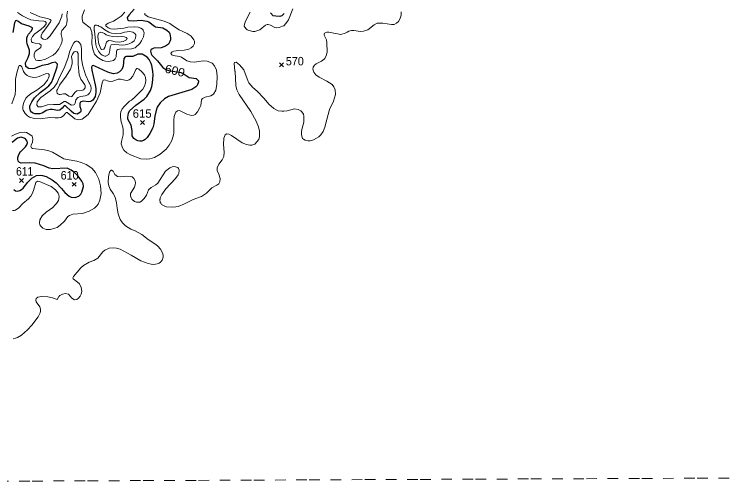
# Model space of a CAD drawing. Extents: x 423 to 448.8, y 7456.3 to 7484.
# Drawn here: x 432.38 to 439.12, y 7456.29 to 7460.7 of the extents above; entities that cross this region are included whole.
import ezdxf
from ezdxf.enums import TextEntityAlignment as Align

# ---------------------------------------------------------------- set-up
doc = ezdxf.new("R2010")
doc.units = 0
doc.header["$LTSCALE"] = 0.032
doc.linetypes.add('SHORT_DASHED', pattern=[2.7, 1.5, -1.2])
for name, color, linetype, lineweight in [('1', 7, 'Continuous', 25), ('2', 7, 'Continuous', 13), ('21', 7, 'Continuous', 25), ('22', 7, 'SHORT_DASHED', 13)]:
    doc.layers.add(name, color=color, linetype=linetype, lineweight=lineweight)
doc.layers.add('61', color=7, linetype='Continuous')

msp = doc.modelspace()

# ---------------------------------------------------------------- linework, layer by layer
at = {"layer": '1'}
for points in [[(433.509, 7460.7535), (433.4603, 7460.6985), (433.4433, 7460.6746)], [(434.9245, 7460.7109), (434.9005, 7460.69), (434.8819, 7460.6838), (434.8448, 7460.6846), (434.8185, 7460.6908), (434.7945, 7460.7179)], [(433.0256, 7459.8841), (433.0001, 7459.8748), (432.9962, 7459.8593), (432.9954, 7459.8345), (433.0063, 7459.8068), (433.0047, 7459.7882), (433.0009, 7459.7789), (432.9715, 7459.7611), (432.939, 7459.7673), (432.9127, 7459.7881), (432.8609, 7459.8384), (432.8524, 7459.8415), (432.8454, 7459.8377), (432.8276, 7459.816), (432.8075, 7459.799), (432.789, 7459.7967), (432.7348, 7459.8052), (432.7163, 7459.8044), (432.6791, 7459.7951), (432.6451, 7459.7743), (432.6173, 7459.7627), (432.5724, 7459.7627), (432.5538, 7459.7696), (432.5406, 7459.7789), (432.5298, 7459.7936), (432.5244, 7459.8191), (432.5252, 7459.8377), (432.5267, 7459.8462), (432.543, 7459.8764), (432.5693, 7459.9135), (432.6203, 7459.9653), (432.6729, 7460.0016), (432.7015, 7460.0271), (432.7278, 7460.0604), (432.7441, 7460.0976), (432.7804, 7460.2074), (432.7843, 7460.2321), (432.7665, 7460.2507), (432.7302, 7460.2453), (432.6931, 7460.2306), (432.6389, 7460.2198), (432.5662, 7460.1904), (432.5476, 7460.188), (432.5105, 7460.1927), (432.4865, 7460.2097), (432.4826, 7460.2461), (432.5074, 7460.2956), (432.5198, 7460.3327), (432.5198, 7460.3644), (432.4981, 7460.4255), (432.495, 7460.4441), (432.495, 7460.4812), (432.5004, 7460.4982), (432.5113, 7460.5168), (432.5383, 7460.5485), (432.5484, 7460.5694), (432.5476, 7460.5771), (432.5183, 7460.5903), (432.444, 7460.6135), (432.4092, 7460.6405), (432.396, 7460.6452), (432.3898, 7460.6429), (432.3798, 7460.622), (432.3643, 7460.5307)], [(433.4433, 7460.6746), (433.4448, 7460.6591), (433.4495, 7460.6521), (433.4595, 7460.6459), (433.499, 7460.6421), (433.5733, 7460.6475), (433.6289, 7460.6405), (433.6475, 7460.6335), (433.7016, 7460.5902), (433.7109, 7460.5848), (433.779, 7460.5756), (433.8161, 7460.5539), (433.8385, 7460.5338), (433.8447, 7460.5199), (433.8525, 7460.4828), (433.8509, 7460.4642), (433.8447, 7460.4456), (433.8308, 7460.4224), (433.8053, 7460.4015), (433.7627, 7460.386), (433.6939, 7460.3845), (433.6753, 7460.3752), (433.6653, 7460.3667), (433.6637, 7460.3559), (433.6676, 7460.3311), (433.6738, 7460.3188), (433.7287, 7460.2654), (433.779, 7460.202), (433.8084, 7460.1824), (433.8345, 7460.1735), (433.9475, 7460.1536), (433.9694, 7460.1454), (434.028, 7460.1068), (434.093, 7460.0976), (434.1139, 7460.0743), (434.1162, 7460.065), (434.1015, 7460.031), (434.0915, 7460.0202), (434.0528, 7459.9947), (433.8331, 7459.9274), (433.796, 7459.9065), (433.7534, 7459.8678), (433.7264, 7459.8261), (433.7156, 7459.7959), (433.7024, 7459.7418), (433.6924, 7459.6691), (433.6831, 7459.6319), (433.6568, 7459.5778), (433.632, 7459.5407), (433.6134, 7459.5213), (433.5965, 7459.5113), (433.5794, 7459.5066), (433.5609, 7459.5058), (433.5423, 7459.5097), (433.5253, 7459.5167), (433.5044, 7459.5306), (433.4897, 7459.5546), (433.4889, 7459.6041), (433.4789, 7459.6582), (433.4495, 7459.7139), (433.4487, 7459.7325), (433.4549, 7459.7696), (433.4634, 7459.7913), (433.5237, 7459.8462), (433.6011, 7459.9019), (433.6274, 7459.9282), (433.663, 7459.9846), (433.6753, 7460.0218), (433.6815, 7460.0574), (433.6861, 7460.1301), (433.6846, 7460.1672), (433.6753, 7460.2213), (433.6691, 7460.2399), (433.6498, 7460.277), (433.6297, 7460.2994), (433.5833, 7460.3281), (433.5431, 7460.3281), (433.4959, 7460.3048), (433.4332, 7460.3064), (433.4247, 7460.3025), (433.4108, 7460.2878), (433.4031, 7460.2136), (433.3915, 7460.1834), (433.3698, 7460.1594), (433.3489, 7460.1486), (433.3134, 7460.1416), (433.2778, 7460.1502), (433.2592, 7460.1579), (433.1386, 7460.2144), (433.12, 7460.219), (433.1122, 7460.2174), (433.1068, 7460.2035), (433.1076, 7460.1757), (433.1416, 7460.0372), (433.1463, 7460.0017), (433.1478, 7459.9645), (433.1416, 7459.9274), (433.1184, 7459.8926), (433.0983, 7459.881), (433.0813, 7459.8771), (433.0256, 7459.8841)], [(432.3713, 7459.0503), (432.3875, 7459.0379), (432.403, 7459.0348), (432.4285, 7459.041), (432.4455, 7459.0503), (432.4618, 7459.0619), (432.5051, 7459.1191), (432.543, 7459.1547), (432.5863, 7459.1802), (432.6234, 7459.1841), (432.642, 7459.1826), (432.6791, 7459.1717), (432.7348, 7459.1408), (432.7719, 7459.113), (432.823, 7459.0596), (432.8554, 7459.0194), (432.8957, 7458.9853), (432.9143, 7458.9776), (432.9514, 7458.9737), (432.9854, 7458.9869), (433.0047, 7459.0046), (433.0148, 7459.024), (433.0287, 7459.0766), (433.0264, 7459.1013), (433.0133, 7459.1277), (432.9808, 7459.1764), (432.9438, 7459.2097), (432.914, 7459.2326), (432.875, 7459.2512), (432.7395, 7459.2444), (432.7054, 7459.2514), (432.6559, 7459.2723), (432.5739, 7459.2963), (432.5244, 7459.3016), (432.4425, 7459.2993), (432.4254, 7459.3055), (432.4138, 7459.3171), (432.41, 7459.3349), (432.41, 7459.352), (432.4153, 7459.369), (432.4339, 7459.4045), (432.4401, 7459.4068), (432.4827, 7459.4509), (432.495, 7459.471), (432.5004, 7459.4912), (432.4997, 7459.5066), (432.4796, 7459.5314), (432.4425, 7459.5422), (432.4084, 7459.5337), (432.3937, 7459.5252), (432.3558, 7459.4919)]]:
    msp.add_lwpolyline(points, dxfattribs=at)
at = {"layer": '2'}
for points in [[(434.6043, 7460.7225), (434.5594, 7460.639), (434.5493, 7460.6096), (434.5478, 7460.5918), (434.5625, 7460.5686), (434.5756, 7460.5585), (434.5919, 7460.55), (434.6283, 7460.5415), (434.6484, 7460.5407), (434.6948, 7460.5562), (434.7466, 7460.6003), (434.7628, 7460.6065), (434.7737, 7460.6073), (434.7938, 7460.6026), (434.8355, 7460.5802), (434.8556, 7460.5756), (434.8773, 7460.5787), (434.9082, 7460.5902), (434.9191, 7460.5964), (434.9392, 7460.6165), (434.9647, 7460.6529), (435.0064, 7460.755)], [(432.8802, 7460.7334), (432.8725, 7460.6962), (432.8756, 7460.6467), (432.874, 7460.622), (432.8663, 7460.5972), (432.8585, 7460.5849), (432.8253, 7460.5508), (432.8183, 7460.5261), (432.8206, 7460.5137), (432.8276, 7460.4766), (432.8276, 7460.4518), (432.8245, 7460.4394), (432.816, 7460.4147), (432.7959, 7460.3776), (432.7688, 7460.3412), (432.7433, 7460.3172), (432.6729, 7460.2785), (432.6234, 7460.2677), (432.5987, 7460.2669), (432.5809, 7460.2716), (432.5647, 7460.3033), (432.5647, 7460.3281), (432.5677, 7460.3381), (432.5747, 7460.3512), (432.5863, 7460.3613), (432.6281, 7460.3899), (432.6312, 7460.4108), (432.6141, 7460.4247), (432.5739, 7460.4309), (432.5492, 7460.4386), (432.5399, 7460.4448), (432.536, 7460.4704), (432.5499, 7460.4951), (432.5723, 7460.5191), (432.628, 7460.5601), (432.6606, 7460.5902), (432.6791, 7460.615), (432.6783, 7460.6251), (432.6691, 7460.6359), (432.6544, 7460.6405), (432.608, 7460.6428), (432.5337, 7460.6521), (432.4973, 7460.666), (432.4533, 7460.69), (432.4061, 7460.7202)], [(432.526, 7460.7194), (432.6188, 7460.6808), (432.69, 7460.6653), (432.717, 7460.656), (432.724, 7460.6451), (432.7201, 7460.6313), (432.6822, 7460.5779), (432.6404, 7460.5245), (432.6319, 7460.5029), (432.6312, 7460.485), (432.6497, 7460.4703), (432.6714, 7460.4665), (432.6884, 7460.4735), (432.7155, 7460.4997), (432.8021, 7460.6235), (432.8261, 7460.6854), (432.8292, 7460.7071)], [(433.5717, 7460.5732), (433.5872, 7460.5632), (433.5934, 7460.5547), (433.6034, 7460.5276), (433.5949, 7460.4905), (433.5771, 7460.4534), (433.5608, 7460.4286), (433.5191, 7460.3868), (433.482, 7460.3783), (433.3706, 7460.376), (433.3535, 7460.3729), (433.3458, 7460.3644), (433.3428, 7460.3505), (433.3397, 7460.3018), (433.3303, 7460.284), (433.3118, 7460.2685), (433.2994, 7460.2631), (433.2623, 7460.2577), (433.2376, 7460.26), (433.2128, 7460.2685), (433.1749, 7460.2886), (433.161, 7460.2986), (433.1355, 7460.3265), (433.1169, 7460.3745), (433.1076, 7460.424), (433.1107, 7460.5144), (433.1084, 7460.516), (433.1076, 7460.5354), (433.0922, 7460.5748), (433.0279, 7460.625), (433.0248, 7460.6305), (433.0164, 7460.6607), (433.0179, 7460.6854), (433.0411, 7460.7473)], [(433.4193, 7460.7225), (433.3853, 7460.6854), (433.3381, 7460.6537), (433.3134, 7460.6405), (433.2639, 7460.6212), (433.2422, 7460.6049), (433.2414, 7460.5949), (433.2639, 7460.5755), (433.2871, 7460.567), (433.3242, 7460.5624), (433.4108, 7460.5732), (433.448, 7460.581), (433.5098, 7460.5856), (433.547, 7460.5833), (433.5717, 7460.5732)], [(433.6057, 7460.1308), (433.6165, 7460.1084), (433.6181, 7460.0775), (433.615, 7460.0558), (433.6049, 7460.0249), (433.5895, 7459.997), (433.5144, 7459.922), (433.482, 7459.8941), (433.4657, 7459.8841), (433.4155, 7459.8377), (433.3945, 7459.8106), (433.3822, 7459.7835), (433.3791, 7459.7634), (433.3799, 7459.731), (433.3868, 7459.6892), (433.4015, 7459.6381), (433.4046, 7459.6165), (433.4038, 7459.5654), (433.3876, 7459.502), (433.3853, 7459.4819), (433.3969, 7459.4417), (433.4108, 7459.4216), (433.4402, 7459.3945), (433.4742, 7459.3759), (433.5702, 7459.3403), (433.6243, 7459.3372), (433.6552, 7459.3403), (433.6986, 7459.3519), (433.7542, 7459.3829), (433.8091, 7459.4316), (433.8385, 7459.4664), (433.8633, 7459.5113), (433.8795, 7459.5639), (433.8818, 7459.5855), (433.8826, 7459.7077), (433.8857, 7459.7387), (433.8911, 7459.7588), (433.9027, 7459.7781), (433.9159, 7459.7912), (433.936, 7459.7944), (434.0064, 7459.7619), (434.0482, 7459.7479), (434.0713, 7459.7518), (434.0837, 7459.7588), (434.1054, 7459.7812), (434.1294, 7459.8238), (434.1379, 7459.8439), (434.1448, 7459.8949), (434.1518, 7459.908), (434.1796, 7459.922), (434.2322, 7459.9336), (434.2562, 7459.9483), (434.2786, 7459.9877), (434.2895, 7460.0403), (434.2902, 7460.1192), (434.284, 7460.1757), (434.2655, 7460.2182), (434.2431, 7460.2414), (434.223, 7460.253), (434.1967, 7460.2607), (434.1626, 7460.2639), (434.0745, 7460.253), (434.0389, 7460.2538), (434.0048, 7460.2654), (433.9561, 7460.3002), (433.9368, 7460.3056), (433.8764, 7460.3141), (433.864, 7460.3203), (433.8548, 7460.3327), (433.8571, 7460.3396), (433.8664, 7460.3489), (433.8826, 7460.3551), (433.9259, 7460.3621), (433.9785, 7460.3644), (434.0234, 7460.3745), (434.0458, 7460.386), (434.0652, 7460.4023), (434.0791, 7460.4286), (434.0791, 7460.4487), (434.0721, 7460.4642), (434.045, 7460.4959), (434.0071, 7460.5214), (433.9344, 7460.557), (433.871, 7460.5995), (433.8439, 7460.6165), (433.7906, 7460.6382), (433.6398, 7460.6792), (433.6104, 7460.7016), (433.6096, 7460.7155)], [(436.0274, 7460.7264), (436.0282, 7460.6962), (436.0158, 7460.6576), (436.0034, 7460.6366), (435.9841, 7460.6196)], [(435.9841, 7460.6196), (435.9624, 7460.6088), (435.9354, 7460.6088), (435.8534, 7460.6212), (435.8024, 7460.6212), (435.7737, 7460.6057), (435.7118, 7460.5577), (435.6724, 7460.5446), (435.643, 7460.5423), (435.5812, 7460.5516), (435.5595, 7460.5516), (435.5339, 7460.5454), (435.5193, 7460.5345), (435.4992, 7460.5253), (435.4574, 7460.5137), (435.346, 7460.5353), (435.3274, 7460.5361), (435.3096, 7460.5299), (435.3058, 7460.5253), (435.3012, 7460.5152), (435.3012, 7460.5067), (435.3228, 7460.4611), (435.3259, 7460.4333), (435.329, 7460.3497), (435.3244, 7460.3203), (435.3089, 7460.2878), (435.3019, 7460.2801), (435.2756, 7460.26), (435.2254, 7460.236), (435.2091, 7460.2236), (435.196, 7460.2043), (435.1952, 7460.1857), (435.2022, 7460.1579), (435.2238, 7460.1332), (435.2532, 7460.1115), (435.3259, 7460.0736), (435.3762, 7460.0419), (435.3932, 7460.0202), (435.4063, 7459.9893), (435.4071, 7459.946), (435.3877, 7459.8841), (435.353, 7459.8037), (435.3259, 7459.7108), (435.3089, 7459.6381), (435.2918, 7459.5979), (435.2686, 7459.5669), (435.2501, 7459.5476), (435.2292, 7459.5337), (435.2006, 7459.519), (435.1681, 7459.5097), (435.1496, 7459.509), (435.1217, 7459.5136), (435.1047, 7459.5236), (435.0977, 7459.5314), (435.0869, 7459.5639), (435.0861, 7459.5948), (435.0892, 7459.6165), (435.1086, 7459.6848), (435.1097, 7459.743), (435.1054, 7459.7603), (435.0907, 7459.7835), (435.0822, 7459.7912), (435.0552, 7459.8044), (435.0227, 7459.8098), (434.9531, 7459.7928), (434.9206, 7459.7874), (434.9005, 7459.7874), (434.868, 7459.7936), (434.8247, 7459.8145), (434.7783, 7459.8547), (434.7342, 7459.9096), (434.6677, 7459.9792), (434.6267, 7460.0132), (434.5911, 7460.0558), (434.5833, 7460.0682), (434.5424, 7460.1796), (434.5037, 7460.226), (434.4712, 7460.2507), (434.4565, 7460.2484), (434.4519, 7460.2406), (434.4581, 7460.1672), (434.4612, 7460.1625), (434.4681, 7460.0326), (434.4782, 7459.9908), (434.4999, 7459.946), (434.6104, 7459.7851), (434.6591, 7459.6938), (434.68, 7459.6412), (434.6924, 7459.5995), (434.6916, 7459.5484), (434.6855, 7459.5221), (434.6484, 7459.478), (434.619, 7459.4687), (434.5989, 7459.4687), (434.5679, 7459.4749), (434.5262, 7459.4912), (434.4256, 7459.56), (434.4016, 7459.5716), (434.3822, 7459.5739), (434.3668, 7459.5654), (434.3529, 7459.5352)], [(432.3527, 7459.857), (432.3852, 7459.946), (432.3898, 7459.9893), (432.3891, 7460.0914), (432.3999, 7460.1517), (432.4161, 7460.2043), (432.4246, 7460.219), (432.4363, 7460.219), (432.4471, 7460.2074), (432.4633, 7460.1625), (432.4811, 7460.1409), (432.4981, 7460.1269), (432.5183, 7460.1169), (432.5585, 7460.1076), (432.5894, 7460.1099), (432.6111, 7460.1161), (432.6714, 7460.1416), (432.6822, 7460.1432), (432.6984, 7460.1408), (432.7054, 7460.1339), (432.707, 7460.12), (432.6892, 7460.0806), (432.6567, 7460.0388), (432.5894, 7459.9877), (432.5353, 7459.9568), (432.5004, 7459.9282), (432.4865, 7459.9104), (432.4679, 7459.8702), (432.4579, 7459.8377), (432.4587, 7459.8083), (432.4618, 7459.7975), (432.4788, 7459.7665), (432.5004, 7459.7456), (432.5221, 7459.7332), (432.5693, 7459.7201), (432.6203, 7459.717), (432.7116, 7459.7301), (432.7642, 7459.7247), (432.7952, 7459.7255), (432.8153, 7459.7286), (432.8261, 7459.734), (432.8423, 7459.7456), (432.8617, 7459.7704), (432.8694, 7459.7758), (432.8771, 7459.7758), (432.9498, 7459.7154), (432.9808, 7459.7069), (433.0164, 7459.7123), (433.0728, 7459.7588), (433.1524, 7459.8826), (433.1865, 7459.963), (433.195, 7459.9939), (433.2051, 7460.0558), (433.2167, 7460.0821), (433.2329, 7460.0844), (433.2654, 7460.0736), (433.2855, 7460.0705), (433.3056, 7460.0736), (433.3567, 7460.0898), (433.3783, 7460.0906), (433.4201, 7460.0813), (433.4418, 7460.0782), (433.4619, 7460.0836), (433.4719, 7460.0898), (433.4959, 7460.1192), (433.5229, 7460.1827), (433.5322, 7460.1919), (433.5384, 7460.1919), (433.5516, 7460.1857), (433.5802, 7460.161), (433.6057, 7460.1308)], [(432.7387, 7459.4015), (432.7039, 7459.4138), (432.6621, 7459.4239), (432.5476, 7459.437), (432.5391, 7459.4424), (432.5345, 7459.4548), (432.5352, 7459.4664), (432.5499, 7459.4958), (432.5522, 7459.5283), (432.5453, 7459.5515), (432.5252, 7459.5693), (432.492, 7459.5878), (432.4718, 7459.5909), (432.4316, 7459.5886), (432.3899, 7459.5724), (432.3496, 7459.5515)], [(434.3529, 7459.5352), (434.3521, 7459.4742), (434.3567, 7459.4015), (434.3529, 7459.3597), (434.3397, 7459.3288), (434.308, 7459.2885), (434.2918, 7459.2545), (434.2918, 7459.2274), (434.3072, 7459.1942), (434.3204, 7459.1524), (434.3173, 7459.1215), (434.3064, 7459.1029), (434.2887, 7459.089), (434.2415, 7459.0657), (434.1904, 7459.0155), (434.1441, 7458.9838), (434.0636, 7458.9551), (433.9832, 7458.9134), (433.9229, 7458.8902), (433.9027, 7458.884), (433.8718, 7458.8809), (433.813, 7458.8848), (433.8054, 7458.8888), (433.7774, 7458.9003), (433.7674, 7458.9072), (433.7588, 7458.9196), (433.7542, 7458.9265), (433.7511, 7458.9551), (433.7542, 7458.959), (433.7542, 7458.9691), (433.7697, 7459.0024), (433.8084, 7459.0542), (433.8981, 7459.1532), (433.9228, 7459.1872), (433.929, 7459.2004), (433.9321, 7459.2313), (433.9275, 7459.246), (433.919, 7459.256), (433.9089, 7459.2614), (433.8873, 7459.2653), (433.8672, 7459.263), (433.8455, 7459.2545), (433.8052, 7459.2228), (433.7302, 7459.109), (433.7124, 7459.0944), (433.6692, 7459.0681), (433.6444, 7459.0464), (433.6235, 7458.9946), (433.6041, 7458.9644), (433.5779, 7458.9389), (433.5609, 7458.9296), (433.55, 7458.9281), (433.5299, 7458.9296), (433.5113, 7458.9374), (433.4866, 7458.9574), (433.4796, 7458.9691), (433.475, 7458.9884), (433.475, 7459.0101), (433.5113, 7459.072), (433.5191, 7459.0936), (433.5207, 7459.1122), (433.5168, 7459.1323), (433.5044, 7459.1524), (433.4897, 7459.1686), (433.4773, 7459.1717), (433.434, 7459.1756), (433.383, 7459.1694), (433.352, 7459.1725), (433.3272, 7459.1895), (433.3103, 7459.2212), (433.2956, 7459.2305), (433.2909, 7459.2305), (433.2778, 7459.2204), (433.2708, 7459.1988), (433.2654, 7459.1679), (433.2631, 7459.1153), (433.27, 7459.0843), (433.2816, 7459.0534), (433.311, 7459.0108), (433.3288, 7458.9761), (433.3412, 7458.9235), (433.3474, 7458.8724), (433.3582, 7458.8198), (433.3776, 7458.7657), (433.3984, 7458.7355), (433.4271, 7458.7068), (433.4758, 7458.6744), (433.5176, 7458.6573), (433.5802, 7458.6233), (433.6397, 7458.5785), (433.714, 7458.529), (433.7318, 7458.5135), (433.7581, 7458.4857), (433.7766, 7458.4516), (433.7821, 7458.43), (433.7821, 7458.4099), (433.772, 7458.3805), (433.7557, 7458.3619), (433.7434, 7458.3542), (433.7248, 7458.3472), (433.6924, 7458.341)], [(432.3605, 7458.8507), (432.3806, 7458.8523), (432.3883, 7458.853), (432.42, 7458.8747), (432.4579, 7458.9157), (432.5113, 7458.9621), (432.5329, 7458.9861), (432.5453, 7459.007), (432.5585, 7459.0395), (432.5793, 7459.116), (432.5948, 7459.1276), (432.6142, 7459.1261), (432.7255, 7459.0781), (432.765, 7459.0472), (432.7897, 7459.0155), (432.7967, 7459), (432.799, 7458.9791), (432.7936, 7458.9467), (432.7758, 7458.9165), (432.7619, 7458.9056), (432.7402, 7458.8801), (432.6776, 7458.836), (432.6397, 7458.802), (432.618, 7458.7641), (432.6157, 7458.7332), (432.6195, 7458.7146), (432.6265, 7458.7023), (432.6474, 7458.6836), (432.6776, 7458.6729), (432.6992, 7458.6705), (432.7194, 7458.6729), (432.7611, 7458.6829), (432.7812, 7458.6914), (432.8114, 7458.713), (432.8493, 7458.751), (432.8818, 7458.7935), (432.898, 7458.8043), (432.9282, 7458.8151), (433.021, 7458.8237), (433.0844, 7458.843), (433.1324, 7458.8724), (433.154, 7458.8925), (433.1687, 7458.9118), (433.1849, 7458.9482), (433.1958, 7459.0101), (433.1896, 7459.0828), (433.1733, 7459.1462), (433.1432, 7459.2096), (433.1091, 7459.2499), (433.0542, 7459.2862), (433.0071, 7459.304), (432.9669, 7459.3164), (432.8756, 7459.331), (432.8431, 7459.3395), (432.7387, 7459.4015)], [(433.6924, 7458.341), (433.6683, 7458.3426), (433.6398, 7458.3495), (433.5702, 7458.375), (433.4812, 7458.43), (433.3775, 7458.4849), (433.3428, 7458.4965), (433.3134, 7458.4996), (433.2731, 7458.495), (433.2329, 7458.4772), (433.2128, 7458.4594), (433.1641, 7458.4006), (433.1262, 7458.3774), (433.0844, 7458.3627), (433.031, 7458.3302), (433.0055, 7458.3108), (432.9367, 7458.2288), (432.9305, 7458.215), (432.9336, 7458.2041), (432.9746, 7458.1739), (432.9916, 7458.1569), (433.0086, 7458.1237), (433.0133, 7458.0889), (433.007, 7458.0618), (432.9978, 7458.0417), (432.9831, 7458.0216), (432.9661, 7458.0108), (432.9459, 7458.0084), (432.9212, 7458.0224), (432.888, 7458.0595), (432.8606, 7458.0662), (432.8332, 7458.0594), (432.8074, 7458.0466), (432.7963, 7458.0391), (432.7928, 7458.0333), (432.7821, 7458.0118), (432.7364, 7458.0262), (432.6946, 7458.0347), (432.6327, 7458.0401), (432.6002, 7458.0324), (432.5848, 7458.0201), (432.5801, 7458.003), (432.5832, 7457.9891), (432.6188, 7457.9412), (432.625, 7457.9195), (432.625, 7457.8994), (432.6203, 7457.8831), (432.6025, 7457.8468), (432.5437, 7457.7679), (432.5028, 7457.7246), (432.4463, 7457.675), (432.4084, 7457.6526), (432.3883, 7457.6457), (432.3667, 7457.6403)]]:
    msp.add_lwpolyline(points, dxfattribs=at)
for points in [[(433.1745, 7460.5922), (433.1672, 7460.5972), (433.1525, 7460.6003), (433.1417, 7460.6003), (433.1347, 7460.5949), (433.1308, 7460.5872), (433.13, 7460.5523), (433.1339, 7460.5477), (433.1463, 7460.4178), (433.154, 7460.393), (433.1718, 7460.3559), (433.1904, 7460.3319), (433.2066, 7460.3188), (433.2329, 7460.3071), (433.2422, 7460.3071), (433.27, 7460.3249), (433.2793, 7460.3605), (433.2824, 7460.3977), (433.2909, 7460.4147), (433.3257, 7460.4178), (433.4, 7460.4131), (433.4247, 7460.4154), (433.4619, 7460.424), (433.4858, 7460.4363), (433.5067, 7460.4541), (433.5207, 7460.4781), (433.5237, 7460.5029), (433.5237, 7460.5106), (433.5144, 7460.5214), (433.4951, 7460.5353), (433.4665, 7460.5415), (433.417, 7460.5338), (433.3799, 7460.5237), (433.3304, 7460.5206), (433.2933, 7460.5261), (433.2685, 7460.5361), (433.2321, 7460.557), (433.1927, 7460.584)], [(433.3041, 7460.4927), (433.3551, 7460.4912), (433.3923, 7460.4943), (433.417, 7460.492), (433.434, 7460.4858), (433.4348, 7460.4804), (433.441, 7460.4773), (433.4348, 7460.4611), (433.4046, 7460.4464), (433.3675, 7460.4417), (433.3304, 7460.4448), (433.2933, 7460.4541), (433.2646, 7460.4564), (433.2468, 7460.4417), (433.2306, 7460.3899), (433.2213, 7460.376), (433.2035, 7460.3721), (433.1934, 7460.3783), (433.1764, 7460.424), (433.168, 7460.4611), (433.1656, 7460.4982), (433.171, 7460.5268), (433.1927, 7460.5346), (433.2051, 7460.533), (433.2298, 7460.5237), (433.2453, 7460.5106), (433.2754, 7460.499)], [(432.9398, 7460.4355), (432.9506, 7460.4464), (432.9591, 7460.4503), (432.97, 7460.4503), (432.9808, 7460.4464), (432.9908, 7460.4371), (433.0039, 7460.4178), (433.0117, 7460.3776), (433.0117, 7460.2848), (433.0217, 7460.226), (433.0488, 7460.1332), (433.0829, 7460.055), (433.0875, 7460.0519), (433.0999, 7460.0256), (433.1022, 7460.0048), (433.0991, 7459.98), (433.0883, 7459.9584), (433.0705, 7459.9421), (433.0458, 7459.9328), (433.0009, 7459.9266), (432.9777, 7459.9165), (432.9591, 7459.8949), (432.9521, 7459.864), (432.946, 7459.8516), (432.9398, 7459.8477), (432.9181, 7459.8454), (432.8601, 7459.8802), (432.8477, 7459.8794), (432.8044, 7459.8531), (432.7828, 7459.8508), (432.7472, 7459.8531), (432.69, 7459.8477), (432.6327, 7459.8292), (432.6033, 7459.8292), (432.5902, 7459.847), (432.5932, 7459.8779), (432.6265, 7459.9173), (432.7163, 7459.9808), (432.7526, 7460.0163), (432.7804, 7460.0558), (432.8006, 7460.1022), (432.8477, 7460.195), (432.881, 7460.2863), (432.9018, 7460.3559), (432.9251, 7460.4131)], [(432.9258, 7460.3265), (432.9413, 7460.3482), (432.9591, 7460.352), (432.97, 7460.3489), (432.9808, 7460.3335), (432.9784, 7460.2337), (432.9893, 7460.1316), (433.0039, 7460.0898), (433.0419, 7460.038), (433.0457, 7460.0287), (433.0449, 7460.0078), (433.0303, 7459.9908), (433.0117, 7459.9831), (432.9676, 7459.9815), (432.9521, 7459.9684), (432.9204, 7459.9274), (432.9127, 7459.9258), (432.8911, 7459.9305), (432.8601, 7459.9529), (432.84, 7459.9529), (432.8091, 7459.9452), (432.8013, 7459.9452), (432.7882, 7459.9521), (432.7828, 7459.9591), (432.7797, 7459.9707), (432.7797, 7459.9861), (432.7843, 7459.9939), (432.8028, 7460.0333), (432.8655, 7460.1184), (432.9073, 7460.1857), (432.9235, 7460.2368), (432.9235, 7460.2646), (432.9181, 7460.3049)]]:
    msp.add_lwpolyline(points, close=True, dxfattribs=at)
at = {"layer": '21'}
for p, q in [((434.8787, 7460.2446), (434.9162, 7460.2071)), ((434.9162, 7460.2446), (434.8787, 7460.2071)), ((433.5685, 7459.7008), (433.606, 7459.6633)), ((433.606, 7459.7008), (433.5685, 7459.6633)), ((432.4262, 7459.1529), (432.4637, 7459.1154)), ((432.4637, 7459.1529), (432.4262, 7459.1154)), ((432.9245, 7459.1166), (432.962, 7459.0791)), ((432.962, 7459.1166), (432.9245, 7459.0791))]:
    msp.add_line(p, q, dxfattribs=at)
at = {"layer": '22'}
msp.add_lwpolyline([(431.1993, 7456.2894), (431.5007, 7456.2908), (432.0236, 7456.2932), (432.5465, 7456.2955), (433.0694, 7456.2979), (433.5924, 7456.3002), (434.1153, 7456.3025), (434.6382, 7456.3048), (435.1611, 7456.307), (435.684, 7456.3093), (436.2069, 7456.3115), (436.7298, 7456.3137), (437.2527, 7456.3159), (437.7756, 7456.3181), (438.2985, 7456.3203), (438.8214, 7456.3224), (439.3443, 7456.3245), (439.6511, 7456.3257)], dxfattribs=at)

# ---------------------------------------------------------------- texts
at = {"layer": '61'}
for s, width, p in [('570', 0.95, (435.0241, 7460.2213)), ('611', 0.9, (432.4746, 7459.1804)), ('610', 0.95, (432.8993, 7459.1434))]:
    msp.add_text(s, height=0.08, dxfattribs=dict(at, width=width)).set_placement(p, align=Align.CENTER)
at = {"layer": '61', "width": 1.05}
msp.add_text('600', height=0.08, rotation=346.239, dxfattribs=at).set_placement((433.8832, 7460.1329), align=Align.CENTER)
at = {"layer": '61'}
msp.add_text('615', height=0.08, dxfattribs=at).set_placement((433.5836, 7459.7268), align=Align.CENTER)

doc.saveas('drawing.dxf')
